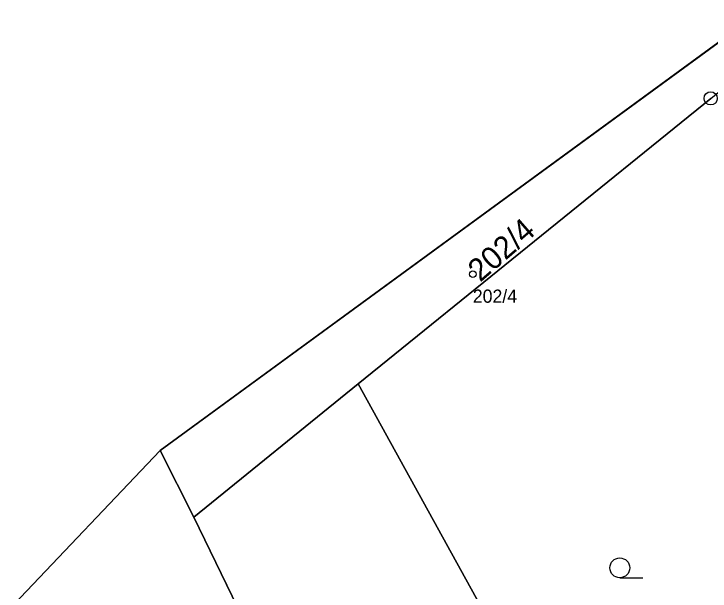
# Model space of a CAD drawing. Extents: x -734965 to -732523, y -1026217 to -1023680.
# Drawn here: x -733769.6 to -733717, y -1024355.5 to -1024311.9 of the extents above; entities that cross this region are included whole.
import ezdxf

# ---------------------------------------------------------------- set-up
doc = ezdxf.new("R2010")
doc.units = 0
for name, color, linetype in [('Vrstva 1', 7, 'Continuous'), ('Vrstva 2', 7, 'Continuous'), ('Vrstva 3', 7, 'Continuous'), ('Vrstva 50', 7, 'Continuous'), ('Vrstva 51', 7, 'Continuous'), ('Vrstva 53', 7, 'Continuous'), ('Vrstva 8', 7, 'Continuous')]:
    doc.layers.add(name, color=color, linetype=linetype)

msp = doc.modelspace()

# ---------------------------------------------------------------- linework, layer by layer
at = {"layer": 'Vrstva 1'}
for p, q in [((-733758.55, -1024344.9), (-733713.39, -1024311.86)), ((-733716.92, -1024318.25), (-733743.57, -1024339.86)), ((-733743.57, -1024339.86), (-733756, -1024349.94)), ((-733743.57, -1024339.86), (-733716.98, -1024388.12)), ((-733769.62, -1024356.54), (-733758.55, -1024344.9)), ((-733756, -1024349.94), (-733758.55, -1024344.9)), ((-733756, -1024349.94), (-733731.61, -1024400.25))]:
    msp.add_line(p, q, dxfattribs=at)
at = {"layer": 'Vrstva 3'}
msp.add_line((-733723.793, -1024354.52), (-733722.043, -1024354.52), dxfattribs=at)
msp.add_circle((-733723.793, -1024353.77), 0.75, dxfattribs=at)
at = {"layer": 'Vrstva 50'}
msp.add_circle((-733734.91, -1024331.56), 0.25, dxfattribs=at)
at = {"layer": 'Vrstva 51'}
for points in [[(-733712.58, -1024312.88), (-733713.39, -1024311.86), (-733758.55, -1024344.9), (-733756, -1024349.94), (-733743.57, -1024339.86), (-733716.92, -1024318.25), (-733711.76, -1024314.06)], [(-733743.57, -1024339.86), (-733756, -1024349.94), (-733731.61, -1024400.25), (-733716.98, -1024388.12)]]:
    msp.add_lwpolyline(points, close=True, dxfattribs=at)
for points in [[(-733716.92, -1024318.25), (-733743.57, -1024339.86), (-733716.98, -1024388.12), (-733687.4, -1024363.61)], [(-733731.61, -1024400.25), (-733756, -1024349.94), (-733758.55, -1024344.9), (-733769.62, -1024356.54)]]:
    msp.add_lwpolyline(points, dxfattribs=at)
at = {"layer": 'Vrstva 53'}
msp.add_lwpolyline([(-733713.39, -1024311.86), (-733758.55, -1024344.9), (-733769.62, -1024356.54)], dxfattribs=at)
at = {"layer": 'Vrstva 8'}
msp.add_circle((-733716.92, -1024318.25), 0.5, dxfattribs=at)

# ---------------------------------------------------------------- texts
at = {"layer": 'Vrstva 2'}
msp.add_text('202/4', height=1.7, rotation=41, dxfattribs=at).set_placement((-733734.352, -1024332.201))
at = {"layer": 'Vrstva 50'}
msp.add_text('202/4', height=1, dxfattribs=at).set_placement((-733734.91, -1024333.716))

doc.saveas('drawing.dxf')
